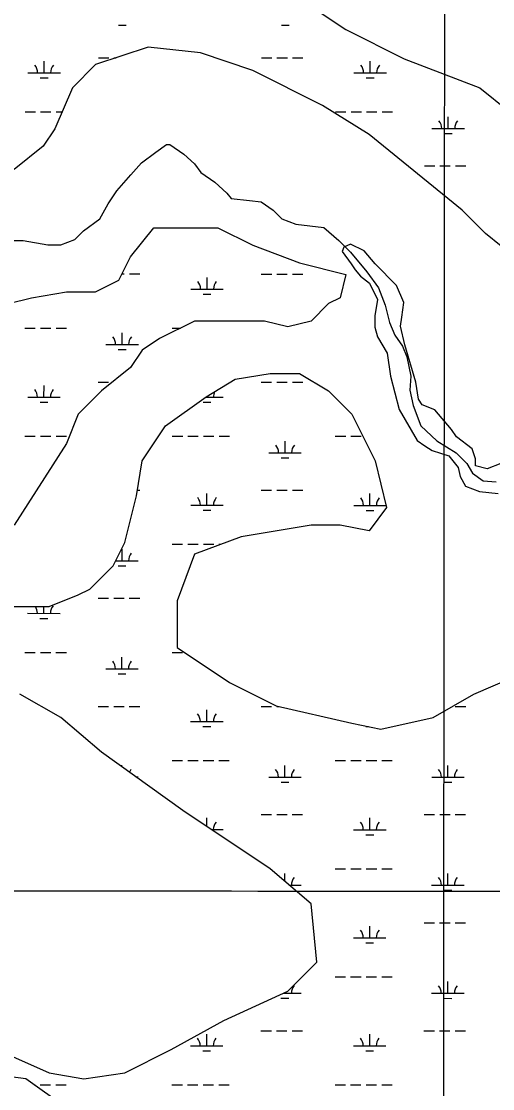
# Model space of a CAD drawing. Extents: x 3245246 to 3283090, y 806824 to 832173.
# Drawn here: x 3253357 to 3254809, y 823726 to 827010 of the extents above; entities that cross this region are included whole.
import ezdxf

# ---------------------------------------------------------------- set-up
doc = ezdxf.new("R2010")
doc.units = 0
for name, color, linetype in [('V-GRID-MAJR', 7, 'Continuous'), ('V-SITE-VEGE', 7, 'Continuous'), ('V-TOPO-SHOR', 7, 'Continuous'), ('V-WETL-SWMP', 7, 'Continuous')]:
    doc.layers.add(name, color=color, linetype=linetype)

msp = doc.modelspace()

# ---------------------------------------------------------------- linework, layer by layer
at = {"layer": 'V-GRID-MAJR'}
for points in [[(3254649.6, 812211), (3254654, 818271.3), (3254658.5, 824333.6), (3254662.9, 830395.9), (3254662.9, 830397.8)], [(3249423.5, 824337.8), (3254658.5, 824333.6), (3259893.4, 824330.1), (3265128.4, 824327.5), (3270363.4, 824325.6), (3275598.4, 824324.4), (3280833.3, 824324.1)]]:
    msp.add_spline(points, degree=3, dxfattribs=at)
at = {"layer": 'V-SITE-VEGE'}
for p, q in [((3254350.9, 826315.4), (3254345.6, 826301.8)), ((3254371.2, 826324.4), (3254350.9, 826315.4)), ((3254412.5, 826304.1), (3254371.2, 826324.4)), ((3254345.6, 826301.8), (3254372.7, 826264.3)), ((3254447, 826264.3), (3254412.5, 826304.1)), ((3254372.7, 826264.3), (3254385.4, 826245.5)), ((3254385.4, 826245.5), (3254401.9, 826226)), ((3254512.3, 826197.5), (3254447, 826264.3)), ((3254401.9, 826226), (3254429, 826205)), ((3254429, 826205), (3254454.5, 826153.9)), ((3254535.5, 826144.9), (3254512.3, 826197.5)), ((3254454.5, 826153.9), (3254446.2, 826104.4)), ((3254528.8, 826099.9), (3254535.5, 826144.9)), ((3254446.2, 826104.4), (3254445.5, 826069.1)), ((3254525, 826072.1), (3254528.8, 826099.9)), ((3254445.5, 826069.1), (3254454.5, 826039.8)), ((3254538.5, 826015), (3254525, 826072.1)), ((3254454.5, 826039.8), (3254483.7, 825989.5)), ((3254572.3, 825900.2), (3254538.5, 826015)), ((3254483.7, 825989.5), (3254494.2, 825918.2)), ((3254494.2, 825918.2), (3254520.5, 825815.4)), ((3254579.8, 825847.6), (3254572.3, 825900.2)), ((3254591.8, 825830.4), (3254579.8, 825847.6)), ((3254520.5, 825815.4), (3254576, 825720.8)), ((3254630.8, 825814.6), (3254591.8, 825830.4)), ((3254681.9, 825753.8), (3254630.8, 825814.6)), ((3254697.6, 825731.3), (3254681.9, 825753.8)), ((3254576, 825720.8), (3254600, 825704.3)), ((3254745.7, 825695.2), (3254697.6, 825731.3)), ((3254600, 825704.3), (3254622.6, 825689.2)), ((3254622.6, 825689.2), (3254673.6, 825673.5)), ((3254756.2, 825663.7), (3254745.7, 825695.2)), ((3254673.6, 825673.5), (3254702.1, 825637.4)), ((3254755.4, 825642.7), (3254756.2, 825663.7)), ((3254702.1, 825637.4), (3254708.1, 825609.6)), ((3254792.2, 825632.9), (3254755.4, 825642.7)), ((3254833.5, 825649.4), (3254792.2, 825632.9)), ((3254708.1, 825609.6), (3254725.4, 825579.6)), ((3254725.4, 825579.6), (3254768.2, 825563.1)), ((3254768.2, 825563.1), (3254826, 825557.1))]:
    msp.add_line(p, q, dxfattribs=at)
at = {"layer": 'V-TOPO-SHOR'}
msp.add_lwpolyline([(3253290.1, 826335.9), (3253363.1, 826335.9), (3253439.4, 826322.6), (3253479.2, 826322.6), (3253522.3, 826339.2), (3253548.8, 826365.8), (3253598.6, 826402.2), (3253625.1, 826448.7), (3253651.7, 826488.5), (3253694.8, 826538.2), (3253727.9, 826574.7), (3253771.1, 826607.9), (3253804.2, 826631.1), (3253814.2, 826631.1), (3253857.3, 826601.3), (3253890.5, 826571.4), (3253910.4, 826544.9), (3253953.5, 826515), (3253990, 826481.9), (3254003.2, 826465.3), (3254059.6, 826458.6), (3254096.1, 826455.3), (3254132.6, 826428.8), (3254159.1, 826402.2), (3254202.2, 826385.7), (3254288.5, 826375.7), (3254334.9, 826335.9), (3254371.4, 826299.4), (3254421.2, 826239.7), (3254457.6, 826190), (3254477.5, 826136.9), (3254490.8, 826083.8), (3254507.4, 826044), (3254530.6, 826010.9), (3254543.9, 825977.7), (3254557.1, 825918), (3254553.8, 825874.9), (3254563.8, 825828.4), (3254587, 825765.4), (3254636.7, 825719), (3254696.5, 825682.5), (3254729.6, 825649.3), (3254746.2, 825619.5), (3254779.4, 825596.3), (3254819.2, 825592.9)], dxfattribs=at)
at = {"layer": 'V-WETL-SWMP'}
for p, q in [((3253872.9, 827307.6), (3254356.8, 826984.7)), ((3253656.1, 826998.3), (3253680.1, 826998.3)), ((3254158, 826998), (3254182, 826998)), ((3254356.8, 826984.7), (3254536, 826895.1)), ((3253747.5, 826930.9), (3253586.2, 826877.1)), ((3253594.7, 826898.3), (3253626.7, 826898.3)), ((3253642.7, 826898.3), (3253649.5, 826898.3)), ((3253908.8, 826913), (3253747.5, 826930.9)), ((3254070.1, 826859.2), (3253908.8, 826913)), ((3253427.6, 826851.9), (3253427.6, 826887.9)), ((3253586.2, 826877.1), (3253514.5, 826805.4)), ((3254096.6, 826898.1), (3254128.6, 826898.1)), ((3254144.6, 826898.1), (3254176.6, 826898)), ((3254192.6, 826898), (3254224.6, 826898)), ((3254431.4, 826851.5), (3254431.4, 826887.5)), ((3254536, 826895.1), (3254769, 826805.4)), ((3253377.6, 826852), (3253477.6, 826851.9)), ((3253415.6, 826836.5), (3253439.6, 826836.5)), ((3254285.1, 826751.6), (3254070.1, 826859.2)), ((3254381.4, 826851.5), (3254481.4, 826851.5)), ((3254419.4, 826836.1), (3254443.4, 826836.1)), ((3253514.5, 826805.4), (3253460.7, 826679.8)), ((3254769, 826805.4), (3254858.6, 826733.7)), ((3254428.5, 826661.9), (3254285.1, 826751.6)), ((3253368.7, 826731.9), (3253400.7, 826731.9)), ((3253416.7, 826731.9), (3253448.7, 826731.9)), ((3253464.7, 826731.8), (3253483, 826731.8)), ((3254324.5, 826731.5), (3254356.5, 826731.5)), ((3254372.5, 826731.5), (3254404.5, 826731.4)), ((3254420.5, 826731.4), (3254452.5, 826731.4)), ((3254468.5, 826731.4), (3254500.5, 826731.4)), ((3254671.8, 826680.6), (3254671.8, 826716.6)), ((3253460.7, 826679.8), (3253424.9, 826626)), ((3254621.8, 826680.6), (3254721.8, 826680.6)), ((3254715.2, 826428.7), (3254428.5, 826661.9)), ((3254659.8, 826665.2), (3254683.8, 826665.1)), ((3253424.9, 826626), (3253335.3, 826554.3)), ((3254598.3, 826565.2), (3254630.3, 826565.2)), ((3254646.3, 826565.2), (3254678.3, 826565.1)), ((3254694.3, 826565.1), (3254726.3, 826565.1)), ((3254786.9, 826357), (3254715.2, 826428.7)), ((3253693.7, 826285.3), (3253765.4, 826374.9)), ((3253765.4, 826374.9), (3253962.5, 826374.9)), ((3253962.5, 826374.9), (3254070.1, 826321.1)), ((3255073.7, 826123.8), (3254786.9, 826357)), ((3254070.1, 826321.1), (3254213.4, 826267.3)), ((3253657.9, 826213.5), (3253693.7, 826285.3)), ((3254213.4, 826267.3), (3254356.8, 826231.5)), ((3253586.2, 826177.7), (3253657.9, 826213.5)), ((3253667.5, 826232.9), (3253674.4, 826232.9)), ((3253690.4, 826232.9), (3253722.4, 826232.9)), ((3253929.2, 826186.4), (3253929.2, 826222.4)), ((3254096.3, 826232.7), (3254128.3, 826232.7)), ((3254144.3, 826232.7), (3254176.3, 826232.7)), ((3254192.3, 826232.7), (3254224.3, 826232.7)), ((3254356.8, 826231.5), (3254338.9, 826159.7)), ((3253389, 826159.7), (3253496.6, 826177.7)), ((3253496.6, 826177.7), (3253586.2, 826177.7)), ((3253879.2, 826186.4), (3253979.2, 826186.3)), ((3253317.4, 826141.8), (3253389, 826159.7)), ((3253917.2, 826170.9), (3253941.2, 826170.9)), ((3254338.9, 826159.7), (3254303, 826141.8)), ((3254303, 826141.8), (3254249.3, 826088)), ((3253890.8, 826088), (3253783.3, 826034.2)), ((3254105.9, 826088), (3253890.8, 826088)), ((3254177.6, 826070), (3254105.9, 826088)), ((3254249.3, 826088), (3254177.6, 826070)), ((3253368.4, 826066.5), (3253400.4, 826066.5)), ((3253416.4, 826066.5), (3253448.4, 826066.5)), ((3253464.4, 826066.5), (3253496.4, 826066.5)), ((3253667.7, 826015.7), (3253667.7, 826051.7)), ((3253822.3, 826066.3), (3253847.6, 826066.3)), ((3253617.7, 826015.7), (3253717.7, 826015.6)), ((3253783.3, 826034.2), (3253729.5, 825998.3)), ((3253655.7, 826000.2), (3253679.7, 826000.2)), ((3253729.5, 825998.3), (3253693.7, 825944.5)), ((3253693.7, 825944.5), (3253604.1, 825872.8)), ((3254016.3, 825908.6), (3254123.8, 825926.6)), ((3254123.8, 825926.6), (3254213.4, 825926.6)), ((3254213.4, 825926.6), (3254303, 825872.8)), ((3253427.1, 825853.9), (3253427.2, 825889.9)), ((3253594.2, 825900.3), (3253626.2, 825900.3)), ((3253926.7, 825854.8), (3254016.3, 825908.6)), ((3254096.1, 825900), (3254128.1, 825900)), ((3254144.1, 825900), (3254176.1, 825900)), ((3254192.1, 825900), (3254224.1, 825900)), ((3253377.1, 825853.9), (3253477.1, 825853.9)), ((3253604.1, 825872.8), (3253532.4, 825801)), ((3253801.2, 825765.1), (3253926.7, 825854.8)), ((3253925.1, 825853.7), (3253979, 825853.7)), ((3253929, 825853.7), (3253929, 825856.2)), ((3254303, 825872.8), (3254374.7, 825801)), ((3253415.1, 825838.5), (3253439.1, 825838.5)), ((3253917, 825838.3), (3253941, 825838.3)), ((3253532.4, 825801), (3253496.6, 825711.3)), ((3254374.7, 825801), (3254446.4, 825657.5)), ((3253729.5, 825657.5), (3253801.2, 825765.1)), ((3253368.2, 825733.9), (3253400.2, 825733.8)), ((3253416.2, 825733.8), (3253448.2, 825733.8)), ((3253464.2, 825733.8), (3253496.2, 825733.8)), ((3253822.2, 825733.7), (3253854.2, 825733.7)), ((3253870.2, 825733.6), (3253902.2, 825733.6)), ((3253918.2, 825733.6), (3253950.2, 825733.6)), ((3253966.2, 825733.6), (3253998.2, 825733.6)), ((3254169.4, 825682.8), (3254169.5, 825718.8)), ((3254324.1, 825733.4), (3254356.1, 825733.4)), ((3254372.1, 825733.4), (3254404.1, 825733.4)), ((3253496.6, 825711.3), (3253335.3, 825460.2)), ((3253711.6, 825549.9), (3253729.5, 825657.5)), ((3254119.4, 825682.8), (3254219.4, 825682.7)), ((3254157.4, 825667.3), (3254181.4, 825667.3)), ((3254446.4, 825657.5), (3254482.2, 825514)), ((3253714.6, 825567.5), (3253722.1, 825567.5)), ((3253928.9, 825521), (3253928.9, 825557)), ((3254096, 825567.4), (3254128, 825567.4)), ((3254144, 825567.4), (3254176, 825567.3)), ((3254192, 825567.3), (3254224, 825567.3)), ((3254430.8, 825520.8), (3254430.8, 825556.8)), ((3253675.8, 825406.4), (3253711.6, 825549.9)), ((3253878.9, 825521), (3253978.9, 825521)), ((3254380.8, 825520.8), (3254480.6, 825520.8)), ((3253916.9, 825505.6), (3253940.9, 825505.6)), ((3254418.8, 825505.4), (3254442.8, 825505.4)), ((3254482.2, 825514), (3254428.5, 825442.3)), ((3254249.3, 825460.2), (3254034.2, 825424.4)), ((3254338.9, 825460.2), (3254249.3, 825460.2)), ((3254428.5, 825442.3), (3254338.9, 825460.2)), ((3254034.2, 825424.4), (3253890.8, 825370.6)), ((3253639.9, 825334.7), (3253675.8, 825406.4)), ((3253822, 825401), (3253854, 825401)), ((3253870, 825401), (3253902, 825401)), ((3253918, 825400.9), (3253950, 825400.9)), ((3253966, 825400.9), (3253971.7, 825400.9)), ((3253667.4, 825350.3), (3253667.4, 825386.3)), ((3253890.8, 825370.6), (3253837.1, 825227.1)), ((3253568.3, 825262.9), (3253639.9, 825334.7)), ((3253647.7, 825350.3), (3253717.4, 825350.3)), ((3253655.4, 825334.9), (3253679.4, 825334.9)), ((3253532.4, 825245), (3253568.3, 825262.9)), ((3253442.8, 825209.1), (3253532.4, 825245)), ((3253593.9, 825234.9), (3253625.9, 825234.9)), ((3253641.9, 825234.9), (3253673.9, 825234.9)), ((3253689.9, 825234.9), (3253721.9, 825234.9)), ((3253837.1, 825227.1), (3253837.1, 825083.6)), ((3253281.5, 825209.1), (3253442.8, 825209.1)), ((3253426.8, 825188.6), (3253426.9, 825209.1)), ((3253376.8, 825188.6), (3253476.8, 825188.5)), ((3253414.8, 825173.1), (3253438.8, 825173.1)), ((3253368, 825068.5), (3253400, 825068.5)), ((3253416, 825068.5), (3253448, 825068.5)), ((3253464, 825068.5), (3253496, 825068.5)), ((3253821.9, 825068.3), (3253853.9, 825068.3)), ((3253837.1, 825083.6), (3253998.4, 824976)), ((3253667.2, 825017.6), (3253667.3, 825053.6)), ((3253617.2, 825017.7), (3253717.2, 825017.6)), ((3253655.2, 825002.2), (3253679.2, 825002.2)), ((3254751.1, 824940.1), (3254876.5, 824993.9)), ((3253998.4, 824976), (3254141.7, 824904.2)), ((3253478.6, 824868.4), (3253353.2, 824940.1)), ((3254625.6, 824868.4), (3254751.1, 824940.1)), ((3253593.8, 824902.2), (3253625.8, 824902.2)), ((3253641.8, 824902.2), (3253673.8, 824902.2)), ((3253689.8, 824902.2), (3253721.8, 824902.2)), ((3254095.7, 824902), (3254127.7, 824902)), ((3254141.7, 824904.2), (3254374.7, 824850.4)), ((3254143.7, 824902), (3254151.4, 824902)), ((3254693.6, 824901.8), (3254725.6, 824901.7)), ((3253604.1, 824760.8), (3253478.6, 824868.4)), ((3253928.6, 824855.7), (3253928.6, 824891.7)), ((3254464.3, 824832.5), (3254625.6, 824868.4)), ((3253878.6, 824855.7), (3253978.6, 824855.6)), ((3253916.6, 824840.2), (3253940.6, 824840.2)), ((3254374.7, 824850.4), (3254464.3, 824832.5)), ((3254418.5, 824840), (3254426.8, 824840)), ((3253855, 824581.4), (3253604.1, 824760.8)), ((3253821.7, 824735.6), (3253853.7, 824735.6)), ((3253869.7, 824735.6), (3253901.7, 824735.6)), ((3253917.7, 824735.6), (3253949.7, 824735.6)), ((3253965.7, 824735.6), (3253997.7, 824735.6)), ((3254323.6, 824735.4), (3254355.6, 824735.4)), ((3254371.6, 824735.4), (3254403.6, 824735.4)), ((3254419.6, 824735.4), (3254451.6, 824735.4)), ((3254467.6, 824735.4), (3254499.6, 824735.3)), ((3253667.1, 824715.7), (3253667.1, 824721)), ((3254169, 824684.7), (3254169, 824720.7)), ((3254670.9, 824684.5), (3254670.9, 824720.5)), ((3253710.1, 824684.9), (3253717.1, 824684.9)), ((3254119, 824684.8), (3254219, 824684.7)), ((3254157, 824669.3), (3254181, 824669.3)), ((3254620.9, 824684.5), (3254720.9, 824684.5)), ((3254658.9, 824669.1), (3254682.9, 824669.1)), ((3254123.8, 824402), (3253855, 824581.4)), ((3254095.6, 824569.3), (3254127.6, 824569.3)), ((3254143.6, 824569.3), (3254175.6, 824569.3)), ((3254191.6, 824569.3), (3254223.6, 824569.3)), ((3254597.5, 824569.1), (3254629.5, 824569.1)), ((3254645.5, 824569.1), (3254677.5, 824569.1)), ((3254693.5, 824569.1), (3254725.5, 824569.1)), ((3253928.5, 824532.4), (3253928.5, 824559)), ((3254430.4, 824522.8), (3254430.4, 824558.8)), ((3253942.6, 824523), (3253978.5, 824523)), ((3254380.4, 824522.8), (3254480.4, 824522.7)), ((3254418.4, 824507.3), (3254442.4, 824507.3)), ((3254249.3, 824294.4), (3254123.8, 824402)), ((3254323.5, 824402.7), (3254355.5, 824402.7)), ((3254371.5, 824402.7), (3254403.5, 824402.7)), ((3254419.5, 824402.7), (3254451.5, 824402.7)), ((3254467.5, 824402.7), (3254499.5, 824402.7)), ((3254168.9, 824363.4), (3254168.9, 824388.1)), ((3254670.8, 824351.9), (3254670.8, 824387.9)), ((3254182.1, 824352.1), (3254218.9, 824352)), ((3254620.8, 824351.9), (3254720.8, 824351.8)), ((3254658.8, 824336.4), (3254682.8, 824336.4)), ((3254267.2, 824115.1), (3254249.3, 824294.4)), ((3254430.2, 824190.1), (3254430.2, 824226.1)), ((3254597.3, 824236.5), (3254629.3, 824236.4)), ((3254645.3, 824236.4), (3254677.3, 824236.4)), ((3254693.3, 824236.4), (3254725.3, 824236.4)), ((3254380.2, 824190.1), (3254480.2, 824190.1)), ((3254418.2, 824174.7), (3254442.2, 824174.7)), ((3254177.6, 824025.4), (3254267.2, 824115.1)), ((3254323.3, 824070.1), (3254355.3, 824070.1)), ((3254371.3, 824070.1), (3254403.3, 824070)), ((3254419.3, 824070), (3254451.3, 824070)), ((3254467.3, 824070), (3254499.3, 824070)), ((3254670.6, 824019.2), (3254670.6, 824055.2)), ((3253980.4, 823935.7), (3254177.6, 824025.4)), ((3254164.4, 824019.4), (3254218.7, 824019.4)), ((3254168.7, 824019.4), (3254168.7, 824021.4)), ((3254620.6, 824019.2), (3254720.6, 824019.2)), ((3254156.7, 824004), (3254180.7, 824004)), ((3254658.6, 824003.8), (3254682.6, 824003.7)), ((3253819.2, 823846.1), (3253980.4, 823935.7)), ((3253928.2, 823857.6), (3253928.2, 823893.6)), ((3254095.3, 823904), (3254127.3, 823904)), ((3254143.3, 823904), (3254175.3, 823904)), ((3254191.3, 823904), (3254223.3, 823903.9)), ((3254430.1, 823857.4), (3254430.1, 823893.4)), ((3254597.2, 823903.8), (3254629.2, 823903.8)), ((3254645.2, 823903.8), (3254677.2, 823903.7)), ((3254693.2, 823903.7), (3254725.2, 823903.7)), ((3253281.5, 823846.1), (3253442.8, 823774.3)), ((3253675.8, 823774.3), (3253819.2, 823846.1)), ((3253878.2, 823857.7), (3253978.2, 823857.6)), ((3254380.1, 823857.4), (3254480.1, 823857.4)), ((3253916.2, 823842.2), (3253940.2, 823842.2)), ((3254418.1, 823842), (3254442.1, 823842)), ((3253371.1, 823756.4), (3253227.7, 823774.3)), ((3253496.6, 823666.7), (3253371.1, 823756.4)), ((3253442.8, 823774.3), (3253550.3, 823756.4)), ((3253550.3, 823756.4), (3253675.8, 823774.3)), ((3253397.1, 823737.8), (3253399.4, 823737.8)), ((3253415.4, 823737.8), (3253447.4, 823737.8)), ((3253463.4, 823737.8), (3253495.4, 823737.8)), ((3253821.3, 823737.6), (3253853.3, 823737.6)), ((3253869.3, 823737.6), (3253901.3, 823737.6)), ((3253917.3, 823737.6), (3253949.3, 823737.6)), ((3253965.3, 823737.6), (3253997.3, 823737.5)), ((3254323.2, 823737.4), (3254355.2, 823737.4)), ((3254371.2, 823737.4), (3254403.2, 823737.4)), ((3254419.2, 823737.4), (3254451.2, 823737.3)), ((3254467.2, 823737.3), (3254499.2, 823737.3))]:
    msp.add_line(p, q, dxfattribs=at)
for centre, start, end in [((3253372.3, 826852.4), 359.2032, 40.7468), ((3253482.8, 826852.4), 139.2032, 180.7468), ((3254376.1, 826852), 359.2032, 40.7468), ((3254486.6, 826851.9), 139.2032, 180.7468), ((3254616.5, 826681.1), 359.2032, 40.7468), ((3254727, 826681), 139.2032, 180.7468), ((3253873.9, 826186.9), 359.2032, 40.7468), ((3253984.4, 826186.8), 139.2032, 180.7468), ((3253612.4, 826016.2), 359.2032, 40.7468), ((3253722.9, 826016.1), 139.2032, 180.7468), ((3253371.9, 825854.4), 359.2032, 40.7468), ((3253482.4, 825854.4), 139.2032, 180.7468), ((3253984.3, 825854.1), 151.9041, 180.7468), ((3254114.2, 825683.3), 359.2032, 40.7468), ((3254224.7, 825683.2), 139.2032, 180.7468), ((3253873.7, 825521.5), 359.2032, 40.7468), ((3253984.1, 825521.5), 139.2032, 180.7468), ((3254375.6, 825521.3), 359.2032, 40.7468), ((3254486.1, 825521.2), 139.2032, 180.7468), ((3253722.6, 825350.8), 139.2032, 180.7468), ((3253371.6, 825189.1), 359.2032, 34.7387), ((3253482.1, 825189), 139.2032, 180.7468), ((3253612, 825018.1), 359.2032, 40.7468), ((3253722.5, 825018.1), 139.2032, 180.7468), ((3253873.4, 824856.2), 359.2032, 40.7468), ((3253983.9, 824856.1), 139.2032, 180.7468), ((3253722.3, 824685.4), 139.2032, 156.6882), ((3254113.8, 824685.2), 359.2032, 40.7468), ((3254224.3, 824685.2), 139.2032, 180.7468), ((3254615.7, 824685), 359.2032, 40.7468), ((3254726.2, 824685), 139.2032, 180.7468), ((3253983.7, 824523.4), 139.2032, 180.7468), ((3254375.1, 824523.3), 359.2032, 40.7468), ((3254485.6, 824523.2), 139.2032, 180.7468), ((3254224.1, 824352.5), 139.2032, 180.7468), ((3254615.5, 824352.4), 359.2032, 40.7468), ((3254726, 824352.3), 139.2032, 180.7468), ((3254375, 824190.6), 359.2032, 40.7468), ((3254485.5, 824190.5), 139.2032, 180.7468), ((3254224, 824019.8), 139.2032, 180.7468), ((3254615.4, 824019.7), 359.2032, 40.7468), ((3254725.9, 824019.6), 139.2032, 180.7468), ((3253872.9, 823858.1), 359.2032, 40.7468), ((3253983.4, 823858.1), 139.2032, 180.7468), ((3254374.8, 823857.9), 359.2032, 40.7468), ((3254485.3, 823857.9), 139.2032, 180.7468)]:
    msp.add_arc(centre, 35.2, start, end, dxfattribs=at)

doc.saveas('drawing.dxf')
